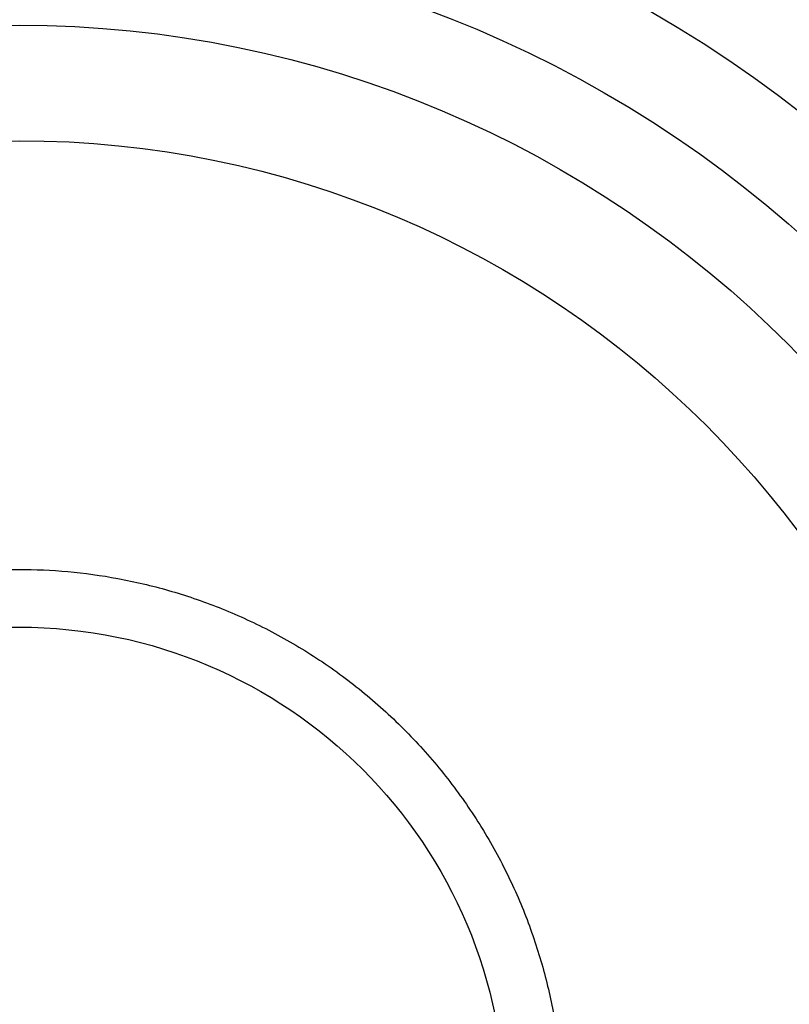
# Model space of a CAD drawing. Header units: millimetres. Extents: x -81 to 429, y -255 to 255.
# Tile 329 of 422: x 174 to 297, y 17 to 175. Entities that reach past the tile are written whole.
import ezdxf

# ---------------------------------------------------------------- set-up
doc = ezdxf.new("R2010")
doc.units = ezdxf.units.MM
doc.layers.add('Flora Ø50', color=5, linetype='Continuous', true_color=0x0000ff)

msp = doc.modelspace()

# ---------------------------------------------------------------- linework, layer by layer
at = {"layer": 'Flora Ø50'}
for centre, radius in [((174, 0, 374.19), 254.92), ((174, 0, 355.33), 240.86), ((174, 0, 345.7), 240.51), ((174, 0, 390), 237.5), ((174, 0, 170), 203.11), ((174, 0, 214.06), 188.14), ((174, 0), 174), ((174, 0, 22), 155.54), ((174, 0, 22), 77.77)]:
    msp.add_circle(centre, radius, dxfattribs=at)
at = {"layer": 'Flora Ø50', "extrusion": (0, 0, -1)}
for centre, radius in [((-174, 0, -390), 223.07), ((-174, 0, -388.58), 219.2), ((-174, 0, -385), 217.15)]:
    msp.add_arc(centre, radius, 0, 270, dxfattribs=at)
at = {"layer": 'Flora Ø50'}
msp.add_rational_spline([(174, -87), (261, -87), (261, 0), (261, 87), (174, 87), (87, 87), (87, 0), (87, -87), (174, -87)], [1, 0.707106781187, 1, 0.707106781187, 1, 0.707106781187, 1, 0.707106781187, 1], degree=2, knots=[0, 0, 0, 399.626084, 399.626084, 799.252168, 799.252168, 1198.878251, 1198.878251, 1598.504335, 1598.504335, 1598.504335], dxfattribs=at)

doc.saveas('drawing.dxf')
